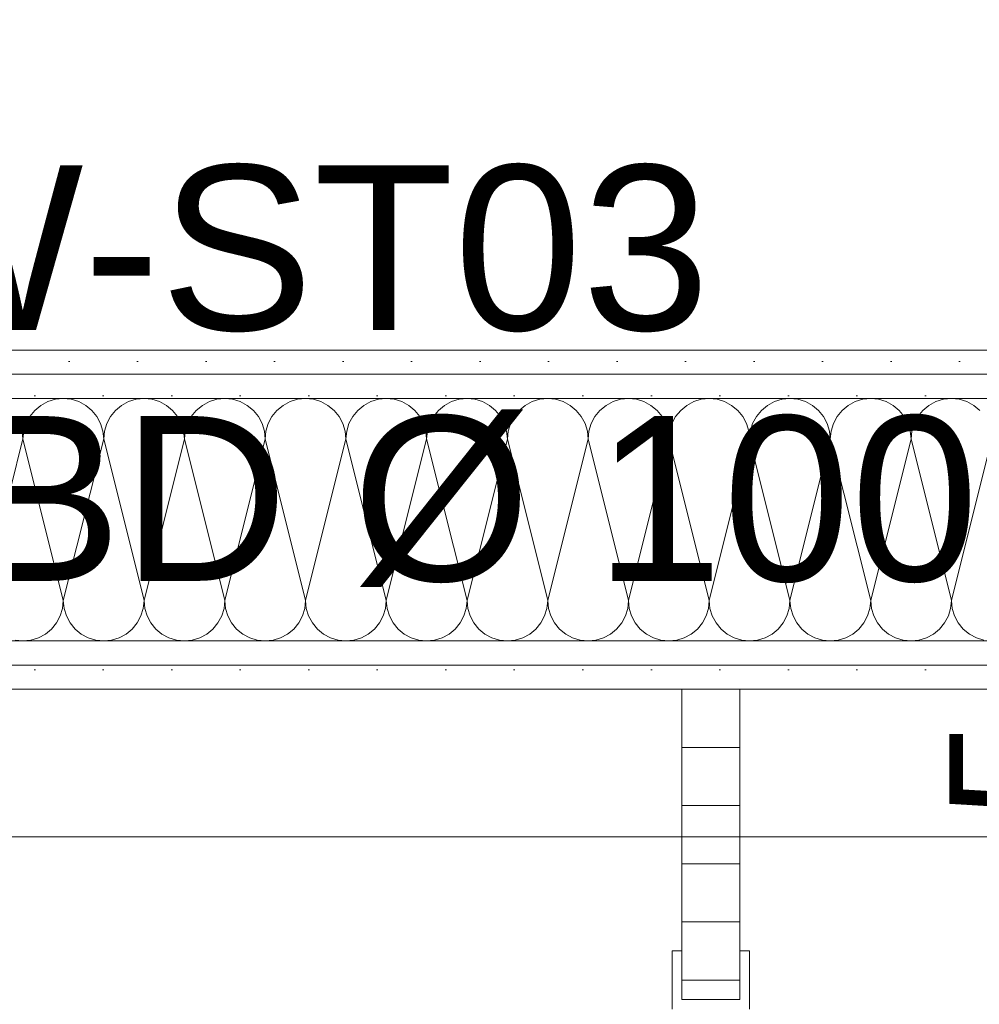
# Model space of a CAD drawing. Header units: metres. Extents: x -3.6 to 90.7, y -11.1 to 18.
# Tile 410 of 656: x 45.123 to 45.619, y 3.557 to 4.065. Entities that reach past the tile are written whole.
import ezdxf

# ---------------------------------------------------------------- set-up
doc = ezdxf.new("R2010")
doc.units = ezdxf.units.M
doc.header["$MEASUREMENT"] = 0
doc.linetypes.add('Wipeout_Contour', pattern=[1, 0, -1])
for name, color, linetype in [('152 - Bemaßung_ Beschriftung.Ausbau', 7, 'Continuous'), ('Neubau_152 - Bemaßung_ Beschriftung.Ausbau', 7, 'Continuous'), ('Neubau_606 - Struktur.Wand Innen Ausbau', 7, 'Continuous'), ('Neubau_650 - Abdeckung.Fußboden Aufbau', 7, 'Continuous'), ('Neubau_702 - Einrichtung.Möbel Sanitär', 7, 'Continuous')]:
    doc.layers.add(name, color=color, linetype=linetype)
doc.styles.add('ERSTELLTER_STIL_2', font='txt')
doc.dimstyles.new('ERSTELLTER_STIL__1', dxfattribs={"dimtxt": 0.1, "dimasz": 0.0532, "dimexe": 0.18, "dimexo": 0.0625, "dimgap": 0, "dimtad": 1, "dimzin": 0, "dimdsep": 46, "dimtxsty": 'ERSTELLTER_STIL_2', "dimblk": 'ARROWHEAD_2', "dimblk1": 'ARROWHEAD_2', "dimblk2": 'ARROWHEAD_2', "dimcen": 0.09, "dimse1": 1, "dimse2": 1, "dimclrd": 7, "dimclre": 7, "dimclrt": 7, "dimazin": 0, "dimtfac": 1, "dimtdec": 4, "dimtmove": 0, "dimatfit": 3, "dimfxl": 1, "dimtolj": 1, "dimtzin": 0, "dimarcsym": 0})
doc.dimstyles.new('ERSTELLTER_STIL__2', dxfattribs={"dimtxt": 0.1, "dimasz": 0.0532, "dimexe": 0.18, "dimexo": 0.0625, "dimgap": 0, "dimtad": 1, "dimzin": 0, "dimdsep": 46, "dimtxsty": 'ERSTELLTER_STIL_2', "dimblk": 'ARROWHEAD_2', "dimblk1": 'ARROWHEAD_2', "dimblk2": 'ARROWHEAD_2', "dimcen": 0.09, "dimse1": 1, "dimse2": 1, "dimclrd": 7, "dimclre": 7, "dimclrt": 7, "dimazin": 0, "dimtfac": 1, "dimtdec": 4, "dimtmove": 2, "dimatfit": 3, "dimfxl": 1, "dimtolj": 1, "dimtzin": 0, "dimarcsym": 0})
doc.dimstyles.new('ERSTELLTER_STIL__3', dxfattribs={"dimtxt": 0.1, "dimasz": 0.0532, "dimexe": 0.18, "dimexo": 0.0625, "dimgap": 0, "dimtad": 1, "dimtih": 1, "dimtoh": 1, "dimzin": 0, "dimdsep": 46, "dimtxsty": 'ERSTELLTER_STIL_2', "dimblk": 'ARROWHEAD_2', "dimblk1": 'ARROWHEAD_2', "dimblk2": 'ARROWHEAD_2', "dimcen": 0.09, "dimse1": 1, "dimse2": 1, "dimclrd": 7, "dimclre": 7, "dimclrt": 7, "dimazin": 0, "dimtfac": 1, "dimtdec": 4, "dimtmove": 0, "dimatfit": 3, "dimfxl": 1, "dimtolj": 1, "dimtzin": 0, "dimarcsym": 0})
doc.dimstyles.new('ERSTELLTER_STIL__6', dxfattribs={"dimtxt": 0.18, "dimasz": 0.02736, "dimexe": 0.18, "dimexo": 0.0625, "dimgap": 0, "dimtad": 0, "dimtih": 1, "dimtoh": 1, "dimdec": 4, "dimzin": 0, "dimdsep": 46, "dimcen": 0.09, "dimadec": 0, "dimazin": 0, "dimtfac": 1, "dimtdec": 4, "dimtmove": 0, "dimatfit": 3, "dimldrblk": 'ARROWHEAD_11', "dimfxl": 1, "dimtolj": 1, "dimtzin": 0, "dimarcsym": 0})
pattern_1 = [(45, (0, 0), (-0.01767767, 0.01767767), [0, -0.025])]

# ---------------------------------------------------------------- blocks, each defined once
blk = doc.blocks.new('*X1')
at = {"layer": 'Neubau_606 - Struktur.Wand Innen Ausbau', "color": 7, "linetype": 'Continuous', "lineweight": 5}
for p, q in [((45.13426, 3.86649), (45.1311, 3.8639)), ((45.13786, 3.86841), (45.13426, 3.86649)), ((45.14177, 3.8696), (45.13786, 3.86841)), ((45.14584, 3.87), (45.14177, 3.8696)), ((45.1499, 3.8696), (45.14584, 3.87)), ((45.15381, 3.86841), (45.1499, 3.8696)), ((45.15741, 3.86649), (45.15381, 3.86841)), ((45.16057, 3.8639), (45.15741, 3.86649)), ((45.17593, 3.86649), (45.17277, 3.8639)), ((45.17953, 3.86841), (45.17593, 3.86649)), ((45.18344, 3.8696), (45.17953, 3.86841)), ((45.1875, 3.87), (45.18344, 3.8696)), ((45.19157, 3.8696), (45.1875, 3.87)), ((45.19547, 3.86841), (45.19157, 3.8696)), ((45.19908, 3.86649), (45.19547, 3.86841)), ((45.20223, 3.8639), (45.19908, 3.86649)), ((45.21759, 3.86649), (45.21444, 3.8639)), ((45.2212, 3.86841), (45.21759, 3.86649)), ((45.2251, 3.8696), (45.2212, 3.86841)), ((45.22917, 3.87), (45.2251, 3.8696)), ((45.23323, 3.8696), (45.22917, 3.87)), ((45.23714, 3.86841), (45.23323, 3.8696)), ((45.24074, 3.86649), (45.23714, 3.86841)), ((45.2439, 3.8639), (45.24074, 3.86649)), ((45.25926, 3.86649), (45.2561, 3.8639)), ((45.26286, 3.86841), (45.25926, 3.86649)), ((45.26677, 3.8696), (45.26286, 3.86841)), ((45.27084, 3.87), (45.26677, 3.8696)), ((45.2749, 3.8696), (45.27084, 3.87)), ((45.27881, 3.86841), (45.2749, 3.8696)), ((45.28241, 3.86649), (45.27881, 3.86841)), ((45.28557, 3.8639), (45.28241, 3.86649)), ((45.30093, 3.86649), (45.29777, 3.8639)), ((45.30453, 3.86841), (45.30093, 3.86649)), ((45.30844, 3.8696), (45.30453, 3.86841)), ((45.3125, 3.87), (45.30844, 3.8696)), ((45.31657, 3.8696), (45.3125, 3.87)), ((45.32047, 3.86841), (45.31657, 3.8696)), ((45.32408, 3.86649), (45.32047, 3.86841)), ((45.32723, 3.8639), (45.32408, 3.86649)), ((45.34259, 3.86649), (45.33944, 3.8639)), ((45.3462, 3.86841), (45.34259, 3.86649)), ((45.3501, 3.8696), (45.3462, 3.86841)), ((45.35417, 3.87), (45.3501, 3.8696)), ((45.35823, 3.8696), (45.35417, 3.87)), ((45.36214, 3.86841), (45.35823, 3.8696)), ((45.36574, 3.86649), (45.36214, 3.86841)), ((45.3689, 3.8639), (45.36574, 3.86649)), ((45.38426, 3.86649), (45.3811, 3.8639)), ((45.38786, 3.86841), (45.38426, 3.86649)), ((45.39177, 3.8696), (45.38786, 3.86841)), ((45.39584, 3.87), (45.39177, 3.8696)), ((45.3999, 3.8696), (45.39584, 3.87)), ((45.40381, 3.86841), (45.3999, 3.8696)), ((45.40741, 3.86649), (45.40381, 3.86841)), ((45.41057, 3.8639), (45.40741, 3.86649)), ((45.42593, 3.86649), (45.42277, 3.8639)), ((45.42953, 3.86841), (45.42593, 3.86649)), ((45.43344, 3.8696), (45.42953, 3.86841)), ((45.4375, 3.87), (45.43344, 3.8696)), ((45.44157, 3.8696), (45.4375, 3.87)), ((45.44547, 3.86841), (45.44157, 3.8696)), ((45.44908, 3.86649), (45.44547, 3.86841)), ((45.45223, 3.8639), (45.44908, 3.86649)), ((45.46759, 3.86649), (45.46444, 3.8639)), ((45.4712, 3.86841), (45.46759, 3.86649)), ((45.4751, 3.8696), (45.4712, 3.86841)), ((45.47917, 3.87), (45.4751, 3.8696)), ((45.48323, 3.8696), (45.47917, 3.87)), ((45.48714, 3.86841), (45.48323, 3.8696)), ((45.49074, 3.86649), (45.48714, 3.86841)), ((45.4939, 3.8639), (45.49074, 3.86649)), ((45.50926, 3.86649), (45.5061, 3.8639)), ((45.51286, 3.86841), (45.50926, 3.86649)), ((45.51677, 3.8696), (45.51286, 3.86841)), ((45.52084, 3.87), (45.51677, 3.8696)), ((45.5249, 3.8696), (45.52084, 3.87)), ((45.52881, 3.86841), (45.5249, 3.8696)), ((45.53241, 3.86649), (45.52881, 3.86841)), ((45.53557, 3.8639), (45.53241, 3.86649)), ((45.55093, 3.86649), (45.54777, 3.8639)), ((45.55453, 3.86841), (45.55093, 3.86649)), ((45.55844, 3.8696), (45.55453, 3.86841)), ((45.5625, 3.87), (45.55844, 3.8696)), ((45.56657, 3.8696), (45.5625, 3.87)), ((45.57047, 3.86841), (45.56657, 3.8696)), ((45.57408, 3.86649), (45.57047, 3.86841)), ((45.57723, 3.8639), (45.57408, 3.86649)), ((45.59259, 3.86649), (45.58944, 3.8639)), ((45.5962, 3.86841), (45.59259, 3.86649)), ((45.6001, 3.8696), (45.5962, 3.86841)), ((45.60417, 3.87), (45.6001, 3.8696)), ((45.60823, 3.8696), (45.60417, 3.87)), ((45.61214, 3.86841), (45.60823, 3.8696)), ((45.61574, 3.86649), (45.61214, 3.86841)), ((45.6189, 3.8639), (45.61574, 3.86649)), ((45.12342, 3.85714), (45.12149, 3.86074)), ((45.12851, 3.86074), (45.12659, 3.85714)), ((45.1311, 3.8639), (45.12851, 3.86074)), ((45.16316, 3.86074), (45.16057, 3.8639)), ((45.16508, 3.85714), (45.16316, 3.86074)), ((45.17018, 3.86074), (45.16825, 3.85714)), ((45.17277, 3.8639), (45.17018, 3.86074)), ((45.20482, 3.86074), (45.20223, 3.8639)), ((45.20675, 3.85714), (45.20482, 3.86074)), ((45.21185, 3.86074), (45.20992, 3.85714)), ((45.21444, 3.8639), (45.21185, 3.86074)), ((45.24649, 3.86074), (45.2439, 3.8639)), ((45.24842, 3.85714), (45.24649, 3.86074)), ((45.25351, 3.86074), (45.25159, 3.85714)), ((45.2561, 3.8639), (45.25351, 3.86074)), ((45.28816, 3.86074), (45.28557, 3.8639)), ((45.29008, 3.85714), (45.28816, 3.86074)), ((45.29518, 3.86074), (45.29325, 3.85714)), ((45.29777, 3.8639), (45.29518, 3.86074)), ((45.32982, 3.86074), (45.32723, 3.8639)), ((45.33175, 3.85714), (45.32982, 3.86074)), ((45.33685, 3.86074), (45.33492, 3.85714)), ((45.33944, 3.8639), (45.33685, 3.86074)), ((45.37149, 3.86074), (45.3689, 3.8639)), ((45.37342, 3.85714), (45.37149, 3.86074)), ((45.37851, 3.86074), (45.37659, 3.85714)), ((45.3811, 3.8639), (45.37851, 3.86074)), ((45.41316, 3.86074), (45.41057, 3.8639)), ((45.41508, 3.85714), (45.41316, 3.86074)), ((45.42018, 3.86074), (45.41825, 3.85714)), ((45.42277, 3.8639), (45.42018, 3.86074)), ((45.45482, 3.86074), (45.45223, 3.8639)), ((45.45675, 3.85714), (45.45482, 3.86074)), ((45.46185, 3.86074), (45.45992, 3.85714)), ((45.46444, 3.8639), (45.46185, 3.86074)), ((45.49649, 3.86074), (45.4939, 3.8639)), ((45.49842, 3.85714), (45.49649, 3.86074)), ((45.50351, 3.86074), (45.50159, 3.85714)), ((45.5061, 3.8639), (45.50351, 3.86074)), ((45.53816, 3.86074), (45.53557, 3.8639)), ((45.54008, 3.85714), (45.53816, 3.86074)), ((45.54518, 3.86074), (45.54325, 3.85714)), ((45.54777, 3.8639), (45.54518, 3.86074)), ((45.57982, 3.86074), (45.57723, 3.8639)), ((45.58175, 3.85714), (45.57982, 3.86074)), ((45.58685, 3.86074), (45.58492, 3.85714)), ((45.58944, 3.8639), (45.58685, 3.86074)), ((45.1246, 3.85323), (45.12342, 3.85714)), ((45.12659, 3.85714), (45.1254, 3.85323)), ((45.16627, 3.85323), (45.16508, 3.85714)), ((45.16825, 3.85714), (45.16707, 3.85323)), ((45.20794, 3.85323), (45.20675, 3.85714)), ((45.20992, 3.85714), (45.20874, 3.85323)), ((45.2496, 3.85323), (45.24842, 3.85714)), ((45.25159, 3.85714), (45.2504, 3.85323)), ((45.29127, 3.85323), (45.29008, 3.85714)), ((45.29325, 3.85714), (45.29207, 3.85323)), ((45.33294, 3.85323), (45.33175, 3.85714)), ((45.33492, 3.85714), (45.33374, 3.85323)), ((45.3746, 3.85323), (45.37342, 3.85714)), ((45.37659, 3.85714), (45.3754, 3.85323)), ((45.41627, 3.85323), (45.41508, 3.85714)), ((45.41825, 3.85714), (45.41707, 3.85323)), ((45.45794, 3.85323), (45.45675, 3.85714)), ((45.45992, 3.85714), (45.45874, 3.85323)), ((45.4996, 3.85323), (45.49842, 3.85714)), ((45.50159, 3.85714), (45.5004, 3.85323)), ((45.54127, 3.85323), (45.54008, 3.85714)), ((45.54325, 3.85714), (45.54207, 3.85323)), ((45.58294, 3.85323), (45.58175, 3.85714)), ((45.58492, 3.85714), (45.58374, 3.85323)), ((45.125, 3.84916), (45.1246, 3.85323)), ((45.1254, 3.85323), (45.125, 3.84916)), ((45.16667, 3.84916), (45.16627, 3.85323)), ((45.16707, 3.85323), (45.16667, 3.84916)), ((45.20834, 3.84916), (45.20794, 3.85323)), ((45.20874, 3.85323), (45.20834, 3.84916)), ((45.25, 3.84916), (45.2496, 3.85323)), ((45.2504, 3.85323), (45.25, 3.84916)), ((45.29167, 3.84916), (45.29127, 3.85323)), ((45.29207, 3.85323), (45.29167, 3.84916)), ((45.33334, 3.84916), (45.33294, 3.85323)), ((45.33374, 3.85323), (45.33334, 3.84916)), ((45.375, 3.84916), (45.3746, 3.85323)), ((45.3754, 3.85323), (45.375, 3.84916)), ((45.41667, 3.84916), (45.41627, 3.85323)), ((45.41707, 3.85323), (45.41667, 3.84916)), ((45.45834, 3.84916), (45.45794, 3.85323)), ((45.45874, 3.85323), (45.45834, 3.84916)), ((45.5, 3.84916), (45.4996, 3.85323)), ((45.5004, 3.85323), (45.5, 3.84916)), ((45.54167, 3.84916), (45.54127, 3.85323)), ((45.54207, 3.85323), (45.54167, 3.84916)), ((45.58334, 3.84916), (45.58294, 3.85323)), ((45.58374, 3.85323), (45.58334, 3.84916)), ((45.125, 3.84916), (45.10417, 3.76583)), ((45.125, 3.84916), (45.14584, 3.76583)), ((45.16667, 3.84916), (45.14584, 3.76583)), ((45.16667, 3.84916), (45.1875, 3.76583)), ((45.20834, 3.84916), (45.1875, 3.76583)), ((45.20834, 3.84916), (45.22917, 3.76583)), ((45.25, 3.84916), (45.22917, 3.76583)), ((45.25, 3.84916), (45.27084, 3.76583)), ((45.29167, 3.84916), (45.27084, 3.76583)), ((45.29167, 3.84916), (45.3125, 3.76583)), ((45.33334, 3.84916), (45.3125, 3.76583)), ((45.33334, 3.84916), (45.35417, 3.76583)), ((45.375, 3.84916), (45.35417, 3.76583)), ((45.375, 3.84916), (45.39584, 3.76583)), ((45.41667, 3.84916), (45.39584, 3.76583)), ((45.41667, 3.84916), (45.4375, 3.76583)), ((45.45834, 3.84916), (45.4375, 3.76583)), ((45.45834, 3.84916), (45.47917, 3.76583)), ((45.5, 3.84916), (45.47917, 3.76583)), ((45.5, 3.84916), (45.52084, 3.76583)), ((45.54167, 3.84916), (45.52084, 3.76583)), ((45.54167, 3.84916), (45.5625, 3.76583)), ((45.58334, 3.84916), (45.5625, 3.76583)), ((45.58334, 3.84916), (45.60417, 3.76583)), ((45.625, 3.84916), (45.60417, 3.76583)), ((45.14544, 3.76177), (45.14584, 3.76583)), ((45.14584, 3.76583), (45.14624, 3.76177)), ((45.1871, 3.76177), (45.1875, 3.76583)), ((45.1875, 3.76583), (45.1879, 3.76177)), ((45.22877, 3.76177), (45.22917, 3.76583)), ((45.22917, 3.76583), (45.22957, 3.76177)), ((45.27044, 3.76177), (45.27084, 3.76583)), ((45.27084, 3.76583), (45.27124, 3.76177)), ((45.3121, 3.76177), (45.3125, 3.76583)), ((45.3125, 3.76583), (45.3129, 3.76177)), ((45.35377, 3.76177), (45.35417, 3.76583)), ((45.35417, 3.76583), (45.35457, 3.76177)), ((45.39544, 3.76177), (45.39584, 3.76583)), ((45.39584, 3.76583), (45.39624, 3.76177)), ((45.4371, 3.76177), (45.4375, 3.76583)), ((45.4375, 3.76583), (45.4379, 3.76177)), ((45.47877, 3.76177), (45.47917, 3.76583)), ((45.47917, 3.76583), (45.47957, 3.76177)), ((45.52044, 3.76177), (45.52084, 3.76583)), ((45.52084, 3.76583), (45.52124, 3.76177)), ((45.5621, 3.76177), (45.5625, 3.76583)), ((45.5625, 3.76583), (45.5629, 3.76177)), ((45.60377, 3.76177), (45.60417, 3.76583)), ((45.60417, 3.76583), (45.60457, 3.76177)), ((45.14425, 3.75786), (45.14544, 3.76177)), ((45.14624, 3.76177), (45.14742, 3.75786)), ((45.18592, 3.75786), (45.1871, 3.76177)), ((45.1879, 3.76177), (45.18909, 3.75786)), ((45.22758, 3.75786), (45.22877, 3.76177)), ((45.22957, 3.76177), (45.23075, 3.75786)), ((45.26925, 3.75786), (45.27044, 3.76177)), ((45.27124, 3.76177), (45.27242, 3.75786)), ((45.31092, 3.75786), (45.3121, 3.76177)), ((45.3129, 3.76177), (45.31409, 3.75786)), ((45.35258, 3.75786), (45.35377, 3.76177)), ((45.35457, 3.76177), (45.35575, 3.75786)), ((45.39425, 3.75786), (45.39544, 3.76177)), ((45.39624, 3.76177), (45.39742, 3.75786)), ((45.43592, 3.75786), (45.4371, 3.76177)), ((45.4379, 3.76177), (45.43909, 3.75786)), ((45.47758, 3.75786), (45.47877, 3.76177)), ((45.47957, 3.76177), (45.48075, 3.75786)), ((45.51925, 3.75786), (45.52044, 3.76177)), ((45.52124, 3.76177), (45.52242, 3.75786)), ((45.56092, 3.75786), (45.5621, 3.76177)), ((45.5629, 3.76177), (45.56409, 3.75786)), ((45.60258, 3.75786), (45.60377, 3.76177)), ((45.60457, 3.76177), (45.60575, 3.75786)), ((45.13973, 3.7511), (45.14232, 3.75426)), ((45.14232, 3.75426), (45.14425, 3.75786)), ((45.14742, 3.75786), (45.14935, 3.75426)), ((45.14935, 3.75426), (45.15194, 3.7511)), ((45.1814, 3.7511), (45.18399, 3.75426)), ((45.18399, 3.75426), (45.18592, 3.75786)), ((45.18909, 3.75786), (45.19101, 3.75426)), ((45.19101, 3.75426), (45.1936, 3.7511)), ((45.22307, 3.7511), (45.22566, 3.75426)), ((45.22566, 3.75426), (45.22758, 3.75786)), ((45.23075, 3.75786), (45.23268, 3.75426)), ((45.23268, 3.75426), (45.23527, 3.7511)), ((45.26473, 3.7511), (45.26732, 3.75426)), ((45.26732, 3.75426), (45.26925, 3.75786)), ((45.27242, 3.75786), (45.27435, 3.75426)), ((45.27435, 3.75426), (45.27694, 3.7511)), ((45.3064, 3.7511), (45.30899, 3.75426)), ((45.30899, 3.75426), (45.31092, 3.75786)), ((45.31409, 3.75786), (45.31601, 3.75426)), ((45.31601, 3.75426), (45.3186, 3.7511)), ((45.34807, 3.7511), (45.35066, 3.75426)), ((45.35066, 3.75426), (45.35258, 3.75786)), ((45.35575, 3.75786), (45.35768, 3.75426)), ((45.35768, 3.75426), (45.36027, 3.7511)), ((45.38973, 3.7511), (45.39232, 3.75426)), ((45.39232, 3.75426), (45.39425, 3.75786)), ((45.39742, 3.75786), (45.39935, 3.75426)), ((45.39935, 3.75426), (45.40194, 3.7511)), ((45.4314, 3.7511), (45.43399, 3.75426)), ((45.43399, 3.75426), (45.43592, 3.75786)), ((45.43909, 3.75786), (45.44101, 3.75426)), ((45.44101, 3.75426), (45.4436, 3.7511)), ((45.47307, 3.7511), (45.47566, 3.75426)), ((45.47566, 3.75426), (45.47758, 3.75786)), ((45.48075, 3.75786), (45.48268, 3.75426)), ((45.48268, 3.75426), (45.48527, 3.7511)), ((45.51473, 3.7511), (45.51732, 3.75426)), ((45.51732, 3.75426), (45.51925, 3.75786)), ((45.52242, 3.75786), (45.52435, 3.75426)), ((45.52435, 3.75426), (45.52694, 3.7511)), ((45.5564, 3.7511), (45.55899, 3.75426)), ((45.55899, 3.75426), (45.56092, 3.75786)), ((45.56409, 3.75786), (45.56601, 3.75426)), ((45.56601, 3.75426), (45.5686, 3.7511)), ((45.59807, 3.7511), (45.60066, 3.75426)), ((45.60066, 3.75426), (45.60258, 3.75786)), ((45.60575, 3.75786), (45.60768, 3.75426)), ((45.60768, 3.75426), (45.61027, 3.7511)), ((45.13658, 3.74851), (45.13973, 3.7511)), ((45.15194, 3.7511), (45.15509, 3.74851)), ((45.17824, 3.74851), (45.1814, 3.7511)), ((45.1936, 3.7511), (45.19676, 3.74851)), ((45.21991, 3.74851), (45.22307, 3.7511)), ((45.23527, 3.7511), (45.23843, 3.74851)), ((45.26158, 3.74851), (45.26473, 3.7511)), ((45.27694, 3.7511), (45.28009, 3.74851)), ((45.30324, 3.74851), (45.3064, 3.7511)), ((45.3186, 3.7511), (45.32176, 3.74851)), ((45.34491, 3.74851), (45.34807, 3.7511)), ((45.36027, 3.7511), (45.36343, 3.74851)), ((45.38658, 3.74851), (45.38973, 3.7511)), ((45.40194, 3.7511), (45.40509, 3.74851)), ((45.42824, 3.74851), (45.4314, 3.7511)), ((45.4436, 3.7511), (45.44676, 3.74851)), ((45.46991, 3.74851), (45.47307, 3.7511)), ((45.48527, 3.7511), (45.48843, 3.74851)), ((45.51158, 3.74851), (45.51473, 3.7511)), ((45.52694, 3.7511), (45.53009, 3.74851)), ((45.55324, 3.74851), (45.5564, 3.7511)), ((45.5686, 3.7511), (45.57176, 3.74851)), ((45.59491, 3.74851), (45.59807, 3.7511)), ((45.61027, 3.7511), (45.61343, 3.74851)), ((45.12094, 3.7454), (45.125, 3.745)), ((45.125, 3.745), (45.12907, 3.7454)), ((45.12907, 3.7454), (45.13297, 3.74658)), ((45.13297, 3.74658), (45.13658, 3.74851)), ((45.15509, 3.74851), (45.1587, 3.74658)), ((45.1587, 3.74658), (45.1626, 3.7454)), ((45.1626, 3.7454), (45.16667, 3.745)), ((45.16667, 3.745), (45.17073, 3.7454)), ((45.17073, 3.7454), (45.17464, 3.74658)), ((45.17464, 3.74658), (45.17824, 3.74851)), ((45.19676, 3.74851), (45.20036, 3.74658)), ((45.20036, 3.74658), (45.20427, 3.7454)), ((45.20427, 3.7454), (45.20834, 3.745)), ((45.20834, 3.745), (45.2124, 3.7454)), ((45.2124, 3.7454), (45.21631, 3.74658)), ((45.21631, 3.74658), (45.21991, 3.74851)), ((45.23843, 3.74851), (45.24203, 3.74658)), ((45.24203, 3.74658), (45.24594, 3.7454)), ((45.24594, 3.7454), (45.25, 3.745)), ((45.25, 3.745), (45.25407, 3.7454)), ((45.25407, 3.7454), (45.25797, 3.74658)), ((45.25797, 3.74658), (45.26158, 3.74851)), ((45.28009, 3.74851), (45.2837, 3.74658)), ((45.2837, 3.74658), (45.2876, 3.7454)), ((45.2876, 3.7454), (45.29167, 3.745)), ((45.29167, 3.745), (45.29573, 3.7454)), ((45.29573, 3.7454), (45.29964, 3.74658)), ((45.29964, 3.74658), (45.30324, 3.74851)), ((45.32176, 3.74851), (45.32536, 3.74658)), ((45.32536, 3.74658), (45.32927, 3.7454)), ((45.32927, 3.7454), (45.33334, 3.745)), ((45.33334, 3.745), (45.3374, 3.7454)), ((45.3374, 3.7454), (45.34131, 3.74658)), ((45.34131, 3.74658), (45.34491, 3.74851)), ((45.36343, 3.74851), (45.36703, 3.74658)), ((45.36703, 3.74658), (45.37094, 3.7454)), ((45.37094, 3.7454), (45.375, 3.745)), ((45.375, 3.745), (45.37907, 3.7454)), ((45.37907, 3.7454), (45.38297, 3.74658)), ((45.38297, 3.74658), (45.38658, 3.74851)), ((45.40509, 3.74851), (45.4087, 3.74658)), ((45.4087, 3.74658), (45.4126, 3.7454)), ((45.4126, 3.7454), (45.41667, 3.745)), ((45.41667, 3.745), (45.42073, 3.7454)), ((45.42073, 3.7454), (45.42464, 3.74658)), ((45.42464, 3.74658), (45.42824, 3.74851)), ((45.44676, 3.74851), (45.45036, 3.74658)), ((45.45036, 3.74658), (45.45427, 3.7454)), ((45.45427, 3.7454), (45.45834, 3.745)), ((45.45834, 3.745), (45.4624, 3.7454)), ((45.4624, 3.7454), (45.46631, 3.74658)), ((45.46631, 3.74658), (45.46991, 3.74851)), ((45.48843, 3.74851), (45.49203, 3.74658)), ((45.49203, 3.74658), (45.49594, 3.7454)), ((45.49594, 3.7454), (45.5, 3.745)), ((45.5, 3.745), (45.50407, 3.7454)), ((45.50407, 3.7454), (45.50797, 3.74658)), ((45.50797, 3.74658), (45.51158, 3.74851)), ((45.53009, 3.74851), (45.5337, 3.74658)), ((45.5337, 3.74658), (45.5376, 3.7454)), ((45.5376, 3.7454), (45.54167, 3.745)), ((45.54167, 3.745), (45.54573, 3.7454)), ((45.54573, 3.7454), (45.54964, 3.74658)), ((45.54964, 3.74658), (45.55324, 3.74851)), ((45.57176, 3.74851), (45.57536, 3.74658)), ((45.57536, 3.74658), (45.57927, 3.7454)), ((45.57927, 3.7454), (45.58334, 3.745)), ((45.58334, 3.745), (45.5874, 3.7454)), ((45.5874, 3.7454), (45.59131, 3.74658)), ((45.59131, 3.74658), (45.59491, 3.74851)), ((45.61343, 3.74851), (45.61703, 3.74658)), ((45.61703, 3.74658), (45.62094, 3.7454))]:
    blk.add_line(p, q, dxfattribs=at)
blk = doc.blocks.new('ARROWHEAD_11')
at = {"color": 0, "linetype": 'Continuous', "lineweight": 0}
blk.add_line((0, 0), (-1, 0), dxfattribs=at)
at = {"color": 0, "linetype": 'Continuous', "lineweight": 0, "const_width": 0.25, "flags": 128}
blk.add_lwpolyline([(-0.125, 0, 1), (0.125, 0, 1)], format="xyb", close=True, dxfattribs=at)
blk = doc.blocks.new('*D600')
at = {"layer": '152 - Bemaßung_ Beschriftung.Ausbau', "color": 7, "linetype": 'Continuous', "lineweight": 5}
for p, q in [((43.96499, 2.09752), (43.96499, 2.20252)), ((45.46499, 2.09752), (45.46499, 2.20252)), ((43.9852, 2.18502), (43.94478, 2.11502)), ((45.4852, 2.18502), (45.44478, 2.11502)), ((43.96499, 2.15002), (45.46499, 2.15002))]:
    blk.add_line(p, q, dxfattribs=at)
at = {"layer": '152 - Bemaßung_ Beschriftung.Ausbau', "color": 7, "lineweight": 5, "char_height": 0.1, "attachment_point": 7, "style": 'ERSTELLTER_STIL_2'}
for s, insert in [('\\A1;{\\pql;\\fArial|b0|i0|c0|p38;1,50}', (44.54402, 2.17002)), ('\\A1;{\\pql;\\fArial|b0|i0|c0|p38;3}', (45.36887, 2.17002))]:
    blk.add_mtext(s, dxfattribs=dict(at, insert=insert))
blk = doc.blocks.new('ARROWHEAD_2')
at = {"color": 0, "linetype": 'Continuous', "lineweight": 0}
for p, q in [((-0.3781, -0.655), (0.3781, 0.655)), ((0, 0), (-1, 0))]:
    blk.add_line(p, q, dxfattribs=at)
blk = doc.blocks.new('*D601')
at = {"layer": '152 - Bemaßung_ Beschriftung.Ausbau', "color": 7, "linetype": 'Continuous', "lineweight": 5}
for p, q in [((45.46499, 2.09752), (45.46499, 2.20252)), ((45.49499, 2.09752), (45.49499, 2.20252)), ((45.4852, 2.18502), (45.44478, 2.11502)), ((45.5152, 2.18502), (45.47478, 2.11502)), ((45.46499, 2.15002), (45.49499, 2.15002))]:
    blk.add_line(p, q, dxfattribs=at)
blk = doc.blocks.new('*D602')
at = {"layer": '152 - Bemaßung_ Beschriftung.Ausbau', "color": 7, "linetype": 'Continuous', "lineweight": 5}
for p, q in [((45.49499, 2.09752), (45.49499, 2.20252)), ((47.26997, 2.09752), (47.26997, 2.20252)), ((45.5152, 2.18502), (45.47478, 2.11502)), ((47.29018, 2.18502), (47.24977, 2.11502)), ((45.49499, 2.15002), (47.26997, 2.15002))]:
    blk.add_line(p, q, dxfattribs=at)
at = {"layer": '152 - Bemaßung_ Beschriftung.Ausbau', "color": 7, "lineweight": 5, "char_height": 0.1, "attachment_point": 7, "style": 'ERSTELLTER_STIL_2'}
for s, insert in [('\\A1;{\\pql;\\fArial|b0|i0|c0|p38;1,77\\fArial|b0|i0|c0|p38;\\A1{\\H.66x;\\S5^  ;}}', (46.14853, 2.15061)), ('\\A1;{\\pql;\\fArial|b0|i0|c0|p38;14}', (47.09797, 2.17002))]:
    blk.add_mtext(s, dxfattribs=dict(at, insert=insert))
blk = doc.blocks.new('*D611')
at = {"layer": '152 - Bemaßung_ Beschriftung.Ausbau', "color": 7, "linetype": 'Continuous', "lineweight": 5}
for p, q in [((45.78033, 0.245), (45.78033, 3.72)), ((45.74533, 0.26521), (45.81533, 0.22479)), ((45.83283, 0.245), (45.72783, 0.245)), ((45.78033, 0.005), (45.78033, 0.245)), ((45.74533, 0.02521), (45.81533, -0.01521)), ((45.83283, 0.005), (45.72783, 0.005)), ((45.78033, -0.02923), (45.78033, 0.005))]:
    blk.add_line(p, q, dxfattribs=at)
at = {"color": 254, "linetype": 'Wipeout_Contour', "lineweight": 0, "ltscale": 182.85335}
blk.add_wipeout([(45.78176, 0.02769), (45.78176, 0.22231), (45.6389, 0.22231), (45.6389, 0.02769)], dxfattribs=at).dxf.layer = '152 - Bemaßung_ Beschriftung.Ausbau'
at = {"layer": '152 - Bemaßung_ Beschriftung.Ausbau', "color": 7, "lineweight": 5, "insert": (45.76033, 0.04911), "char_height": 0.1, "attachment_point": 7, "rotation": 90, "style": 'ERSTELLTER_STIL_2'}
blk.add_mtext('\\A1;{\\pql;\\fArial|b0|i0|c0|p38;24}', dxfattribs=at)
blk = doc.blocks.new('*D612')
at = {"layer": '152 - Bemaßung_ Beschriftung.Ausbau', "color": 7, "linetype": 'Continuous', "lineweight": 5}
for p, q in [((45.74533, 3.7402), (45.81533, 3.69979)), ((45.83283, 3.72), (45.72783, 3.72)), ((45.78033, 0.245), (45.78033, 3.72)), ((45.74533, 0.26521), (45.81533, 0.22479))]:
    blk.add_line(p, q, dxfattribs=at)
at = {"layer": '152 - Bemaßung_ Beschriftung.Ausbau', "color": 7, "lineweight": 5, "char_height": 0.1, "attachment_point": 7, "rotation": 90, "style": 'ERSTELLTER_STIL_2'}
for s, insert in [('\\A1;{\\pql;\\fArial|b0|i0|c0|p38;17\\fArial|b0|i0|c0|p38;\\A1{\\H.66x;\\S5^  ;}}', (45.76142, 3.49791)), ('\\A1;{\\pql;\\fArial|b0|i0|c0|p38;3,47\\fArial|b0|i0|c0|p38;\\A1{\\H.66x;\\S5^  ;}}', (45.77974, 1.7235))]:
    blk.add_mtext(s, dxfattribs=dict(at, insert=insert))
blk = doc.blocks.new('*D613')
at = {"layer": '152 - Bemaßung_ Beschriftung.Ausbau', "color": 7, "linetype": 'Continuous', "lineweight": 5}
for p, q in [((45.74533, 3.9152), (45.81533, 3.87479)), ((45.83283, 3.895), (45.72783, 3.895)), ((45.78033, 3.72), (45.78033, 3.895)), ((45.74533, 3.7402), (45.81533, 3.69979)), ((45.83283, 3.72), (45.72783, 3.72))]:
    blk.add_line(p, q, dxfattribs=at)
blk = doc.blocks.new('*D614')
at = {"layer": '152 - Bemaßung_ Beschriftung.Ausbau', "color": 7, "linetype": 'Continuous', "lineweight": 5}
for p, q in [((45.74533, 5.78021), (45.81533, 5.73979)), ((45.83283, 5.76), (45.72783, 5.76)), ((45.78033, 3.895), (45.78033, 5.76)), ((45.74533, 3.9152), (45.81533, 3.87479)), ((45.83283, 3.895), (45.72783, 3.895))]:
    blk.add_line(p, q, dxfattribs=at)
at = {"layer": '152 - Bemaßung_ Beschriftung.Ausbau', "color": 7, "lineweight": 5, "char_height": 0.1, "attachment_point": 7, "rotation": 90, "style": 'ERSTELLTER_STIL_2'}
for s, insert in [('\\A1;{\\pql;\\fArial|b0|i0|c0|p38;16\\fArial|b0|i0|c0|p38;\\A1{\\H.66x;\\S5^  ;}}', (45.76198, 5.53791)), ('\\A1;{\\pql;\\fArial|b0|i0|c0|p38;1,86\\fArial|b0|i0|c0|p38;\\A1{\\H.66x;\\S5^  ;}}', (45.77974, 4.5685))]:
    blk.add_mtext(s, dxfattribs=dict(at, insert=insert))
blk = doc.blocks.new('*D623')
at = {"layer": '152 - Bemaßung_ Beschriftung.Ausbau', "color": 7, "linetype": 'Continuous', "lineweight": 5}
for p, q in [((44.30621, 4.08021), (44.37621, 4.03979)), ((44.39371, 4.06), (44.28871, 4.06)), ((44.34121, 2.78998), (44.34121, 4.06)), ((44.30621, 2.81019), (44.37621, 2.76978))]:
    blk.add_line(p, q, dxfattribs=at)
at = {"color": 254, "linetype": 'Wipeout_Contour', "lineweight": 0, "ltscale": 177.57358}
blk.add_wipeout([(44.34264, 3.09761), (44.34264, 3.40653), (44.19978, 3.40653), (44.19978, 3.09761)], dxfattribs=at).dxf.layer = '152 - Bemaßung_ Beschriftung.Ausbau'
at = {"layer": '152 - Bemaßung_ Beschriftung.Ausbau', "color": 7, "lineweight": 5, "insert": (44.32121, 3.11904), "char_height": 0.1, "attachment_point": 7, "rotation": 90, "style": 'ERSTELLTER_STIL_2'}
blk.add_mtext('\\A1;{\\pql;\\fArial|b0|i0|c0|p38;1,27}', dxfattribs=at)

msp = doc.modelspace()

# ---------------------------------------------------------------- hatches: boundary and pattern name
at = {"layer": 'Neubau_606 - Struktur.Wand Innen Ausbau', "linetype": 'Continuous', "lineweight": 0, "true_color": 0x000000}
h = msp.add_hatch(dxfattribs=at)
h.set_pattern_fill('Gips_0001', color=18, style=0, pattern_type=2)
h.set_pattern_definition(pattern_1)
h.paths.add_polyline_path([(44.70999, 3.895), (44.70999, 3.8825), (45.85999, 3.8825), (45.85999, 3.895)])
h = msp.add_hatch(dxfattribs=at)
h.set_pattern_fill('Gips_0001', color=18, style=0, pattern_type=2)
h.set_pattern_definition(pattern_1)
h.paths.add_polyline_path([(44.70999, 3.8825), (44.70999, 3.87), (45.85999, 3.87), (45.85999, 3.8825)])
h = msp.add_hatch(dxfattribs=at)
h.set_pattern_fill('Gips_0001', color=18, style=0, pattern_type=2)
h.set_pattern_definition(pattern_1)
h.paths.add_polyline_path([(44.70999, 3.745), (44.70999, 3.7325), (45.85999, 3.7325), (45.85999, 3.745)])
h = msp.add_hatch(dxfattribs=at)
h.set_pattern_fill('Gips_0001', color=18, style=0, pattern_type=2)
h.set_pattern_definition(pattern_1)
h.paths.add_polyline_path([(44.70999, 3.7325), (44.70999, 3.72), (45.85999, 3.72), (45.85999, 3.7325)])
at = {"layer": 'Neubau_650 - Abdeckung.Fußboden Aufbau', "linetype": 'Continuous', "lineweight": 13, "true_color": 0xafafaf}
h = msp.add_hatch(dxfattribs=at)
h.set_pattern_fill('Raster_60x60_Fuge_2mm_0001', color=253, style=0, pattern_type=2)
h.set_pattern_definition([(0, (46.29297, 4.8475), (0, 0.602), []), (90, (46.29297, 4.8475), (-0.602, 0), [])])
h.paths.add_polyline_path([(46.84499, 5.76), (44.70999, 5.76), (44.70999, 3.895), (45.85999, 3.895), (45.85999, 3.72), (46.74499, 3.72), (46.74499, 3.895), (46.84499, 3.895)])
h = msp.add_hatch(dxfattribs=at)
h.set_pattern_fill('Raster_60x60_Fuge_2mm_0001', color=253, style=0, pattern_type=2)
h.set_pattern_definition([(0, (46.29297, 3.6435), (0, 0.602), []), (90, (46.29297, 3.6435), (-0.602, 0), [])])
h.paths.add_polyline_path([(43.96499, 0.255), (47.16999, 0.255), (47.16999, 0.70998), (47.26997, 0.70998), (47.26997, 3.72), (43.96499, 3.72)])
at = {"layer": 'Neubau_702 - Einrichtung.Möbel Sanitär', "linetype": 'Continuous', "lineweight": 0, "true_color": 0x000000}
h = msp.add_hatch(dxfattribs=at)
h.set_pattern_fill('Holz__Sperrholz_1_0001', color=18, style=0, pattern_type=2)
h.set_pattern_definition([(0, (0, 0), (0, 0.030000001), [])])
h.paths.add_polyline_path([(45.46499, 3.71999), (45.46499, 3.55999), (45.49499, 3.55999), (45.49499, 3.71999)])

# ---------------------------------------------------------------- linework, layer by layer
at = {"layer": 'Neubau_606 - Struktur.Wand Innen Ausbau', "color": 1, "linetype": 'Continuous', "lineweight": 9}
for p, q in [((45.85999, 3.8825), (44.70999, 3.8825)), ((45.85999, 3.7325), (44.70999, 3.7325))]:
    msp.add_line(p, q, dxfattribs=at)
at = {"layer": 'Neubau_606 - Struktur.Wand Innen Ausbau', "color": 1, "linetype": 'Continuous', "lineweight": 13}
for p, q in [((45.85999, 3.87), (44.70999, 3.87)), ((45.85999, 3.745), (44.70999, 3.745))]:
    msp.add_line(p, q, dxfattribs=at)
at = {"layer": 'Neubau_606 - Struktur.Wand Innen Ausbau', "color": 1, "linetype": 'Continuous', "lineweight": 13, "flags": 128}
for points in [[(45.85999, 3.895), (44.70999, 3.895)], [(44.70999, 3.72), (45.85999, 3.72)]]:
    msp.add_lwpolyline(points, dxfattribs=at)
at = {"layer": 'Neubau_650 - Abdeckung.Fußboden Aufbau', "color": 1, "linetype": 'Continuous', "lineweight": 13, "flags": 128}
for points in [[(46.84499, 5.76), (44.70999, 5.76), (44.70999, 3.895), (45.85999, 3.895), (45.85999, 3.72)], [(43.96499, 0.255), (43.96499, 3.72), (45.85999, 3.72)]]:
    msp.add_lwpolyline(points, dxfattribs=at)
at = {"layer": 'Neubau_702 - Einrichtung.Möbel Sanitär', "color": 1, "linetype": 'Continuous', "lineweight": 13}
for p, q in [((45.45999, 3.55499), (45.45999, 3.58499)), ((45.45999, 3.58499), (45.46499, 3.58499)), ((45.46499, 3.58499), (45.46499, 3.55999)), ((45.49499, 3.55999), (45.49499, 3.58499)), ((45.49499, 3.58499), (45.49999, 3.58499)), ((45.49999, 3.58499), (45.49999, 3.55499)), ((45.46499, 3.55999), (45.49499, 3.55999))]:
    msp.add_line(p, q, dxfattribs=at)
at = {"layer": 'Neubau_702 - Einrichtung.Möbel Sanitär', "color": 1, "linetype": 'Continuous', "lineweight": 18}
msp.add_line((45.46499, 3.55999), (45.49499, 3.55999), dxfattribs=at)
msp.add_line((45.46499, 3.55999), (45.49499, 3.55999), dxfattribs=at)
msp.add_line((45.46499, 3.55999), (45.49499, 3.55999), dxfattribs=at)
at = {"layer": 'Neubau_702 - Einrichtung.Möbel Sanitär', "color": 1, "linetype": 'Continuous', "lineweight": 18, "flags": 128}
for points in [[(45.46499, 3.71999), (45.46499, 3.55999)], [(45.49499, 3.71999), (45.46499, 3.71999)], [(45.49499, 3.55999), (45.49499, 3.71999)]]:
    msp.add_lwpolyline(points, dxfattribs=at)

# ---------------------------------------------------------------- block references
at = {"layer": 'Neubau_606 - Struktur.Wand Innen Ausbau', "color": 1, "lineweight": 13}
msp.add_blockref('*X1', (0, 0), dxfattribs=at)

# ---------------------------------------------------------------- texts
at = {"layer": 'Neubau_152 - Bemaßung_ Beschriftung.Ausbau', "color": 7, "linetype": 'Continuous', "lineweight": 9, "insert": (45.61823, 3.77276), "char_height": 0.085, "attachment_point": 9, "line_spacing_factor": 0.913298, "style": 'ERSTELLTER_STIL_2'}
msp.add_mtext('\\A1;{\\pqc;\\fArial|b0|i0|c0|p38;TW-ST03\\P\\pqc;\\fArial|b0|i0|c0|p38;HLS BD Ø 100}', dxfattribs=at)

# ---------------------------------------------------------------- dimensions: what is measured, and where the dimension line sits
at = {"layer": '152 - Bemaßung_ Beschriftung.Ausbau', "color": 7, "linetype": 'Continuous', "lineweight": 5}
dim = msp.add_linear_dim(base=(45.780333, 5.76), p1=(44.709987, 3.894998), p2=(45.905, 5.76), angle=90, dimstyle='ERSTELLTER_STIL__1', dxfattribs=at)
dim.commit()
dim.dimension.update_dxf_attribs({"geometry": '*D614', "text_midpoint": (45.710333, 4.833441), "dimtype": 160, "text_rotation": 90})
for base, p1, p2, picture, middle in [((47.26997, 2.15002), (45.49499, 3.71999), (47.26997, 5.19998), '*D602', (46.41347, 2.22002)), ((45.46499, 2.15002), (43.96499, 0.70998), (45.46499, 3.71999), '*D600', (44.6739, 2.22002)), ((45.49499, 2.15002), (45.46499, 3.71999), (45.49499, 3.71999), '*D601', (45.40699, 2.22002))]:
    dim = msp.add_linear_dim(base=base, p1=p1, p2=p2, dimstyle='ERSTELLTER_STIL__3', dxfattribs=at)
    dim.commit()
    dim.dimension.update_dxf_attribs({"geometry": picture, "text_midpoint": middle, "dimtype": 160})

# ---------------------------------------------------------------- leaders
at = {"layer": 'Neubau_152 - Bemaßung_ Beschriftung.Ausbau', "color": 1, "linetype": 'Continuous', "lineweight": 13, "annotation_type": 0, "has_hookline": 1, "hookline_direction": 0, "text_width": 0.76951}
for points in [[(44.7984, 3.8075), (44.7984, 3.77276), (44.84872, 3.77276)], [(44.9985, 3.8075), (44.9985, 3.12601), (45.08686, 3.12601)]]:
    msp.add_leader(points, dimstyle='ERSTELLTER_STIL__6', dxfattribs=at)

# ---------------------------------------------------------------- next in the draw order: dimensions: what is measured, and where the dimension line sits
at = {"layer": '152 - Bemaßung_ Beschriftung.Ausbau', "color": 7, "linetype": 'Continuous', "lineweight": 5}
dim = msp.add_linear_dim(base=(45.78033, 0.245), p1=(45.78033, 0.005), p2=(22.1775, 0.245), angle=90, dimstyle='ERSTELLTER_STIL__1', dxfattribs=at)
dim.commit()
dim.dimension.update_dxf_attribs({"geometry": '*D611', "text_midpoint": (45.71033, 0.12535), "dimtype": 160, "text_rotation": 90})

# ---------------------------------------------------------------- next in the draw order: dimensions: what is measured, and where the dimension line sits
for base, p1, p2, picture, middle in [((45.780333, 3.719998), (22.1775, 0.245), (44.709987, 3.719998), '*D612', (45.710333, 1.988441)), ((45.7803331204, 3.8949977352), (44.7099867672, 3.7199977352), (44.7099867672, 3.8949977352), '*D613', (45.7103331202, 3.7092057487))]:
    dim = msp.add_linear_dim(base=base, p1=p1, p2=p2, angle=90, dimstyle='ERSTELLTER_STIL__1', dxfattribs=at)
    dim.commit()
    dim.dimension.update_dxf_attribs({"geometry": picture, "text_midpoint": middle, "dimtype": 160, "text_rotation": 90})

# ---------------------------------------------------------------- next in the draw order: dimensions: what is measured, and where the dimension line sits
dim = msp.add_linear_dim(base=(44.34121, 4.06), p1=(45.46499, 2.78998), p2=(43.54499, 4.06), angle=90, dimstyle='ERSTELLTER_STIL__2', dxfattribs=at)
dim.commit()
dim.dimension.update_dxf_attribs({"geometry": '*D623', "text_midpoint": (44.27121, 3.24892), "dimtype": 160, "text_rotation": 90})

doc.saveas('drawing.dxf')
